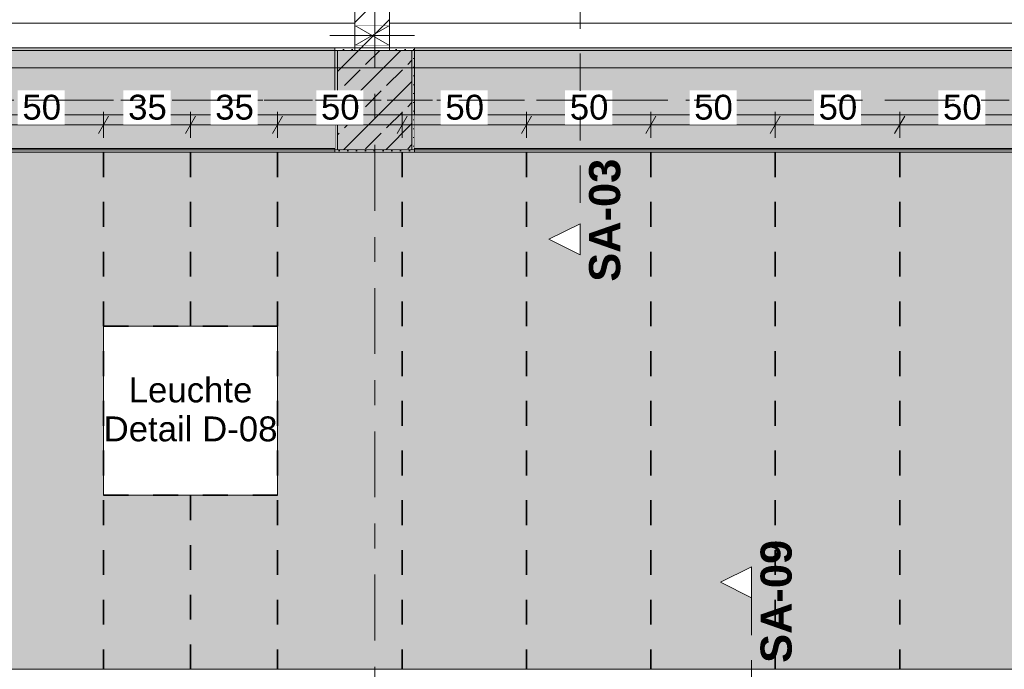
# Model space of a CAD drawing. Header units: metres. Extents: x -3.6 to 84.5, y -11 to 16.8.
# Tile 268 of 361: x 38.7 to 42.7, y 6 to 8.6. Entities that reach past the tile are written whole.
import ezdxf

# ---------------------------------------------------------------- set-up
doc = ezdxf.new("R2010")
doc.units = ezdxf.units.M
doc.header["$MEASUREMENT"] = 0
for name, pattern in [('Achse', [0.2, 0.1, -0.05, 0, -0.05]), ('Punktlinie weit', [0.06, 0.01, -0.05]), ('Schnittlinie', [0.3, 0.15, -0.075, 0, -0.075]), ('Strichlinie doppelt', [0.546806, 0.264583, -0.105833, 0.070556, -0.105833]), ('Wipeout_Contour', [1, 0, -1])]:
    doc.linetypes.add(name, pattern=pattern)
for name, color, linetype in [('154 - Bemaßung_ Beschriftung.Ausbau - Deckenspiegel', 7, 'Continuous'), ('203 - Marker.Schnitt - Ausbaudetail SA', 7, 'Continuous'), ('451 - Universal.Achsen Raster', 7, 'Continuous'), ('605 - Struktur.Wand Innen', 7, 'Continuous'), ('607 - Struktur.Stütze', 7, 'Continuous'), ('608 - Struktur.Träger', 7, 'Continuous'), ('Abbruch_605 - Struktur.Wand Innen', 7, 'Continuous'), ('Neubau_154 - Bemaßung_ Beschriftung.Ausbau - Deckenspiegel', 7, 'Continuous'), ('Neubau_605 - Struktur.Wand Innen', 7, 'Continuous'), ('Neubau_651 - Abdeckung.Decke abgehängt_ bekleidet', 7, 'Continuous'), ('Neubau_653 - Abdeckung.TB Verkofferung', 7, 'Continuous'), ('Neubau_804 - HKLSE.Elektrik', 7, 'Continuous')]:
    doc.layers.add(name, color=color, linetype=linetype)
doc.styles.add('ERSTELLTER_STIL_1', font='txt')
doc.styles.add('ERSTELLTER_STIL_2', font='txt')
doc.linetypes.add('Abbruch 1', pattern='A,0,[1,2022.0244.A_L5A-PL04.05_iB_Deckenspiegel 3.OG1.Shx,S=0.001984,R=0,X=0,Y=0],-0.25,0', length=0.25)
doc.dimstyles.new('ERSTELLTER_STIL__3', dxfattribs={"dimtxt": 0.1, "dimasz": 0.0532, "dimexe": 0.18, "dimexo": 0.0625, "dimgap": 0, "dimtad": 1, "dimtih": 1, "dimtoh": 1, "dimzin": 0, "dimdsep": 46, "dimtxsty": 'ERSTELLTER_STIL_2', "dimblk": 'ARROWHEAD_2', "dimblk1": 'ARROWHEAD_2', "dimblk2": 'ARROWHEAD_2', "dimcen": 0.09, "dimse1": 1, "dimse2": 1, "dimclrd": 7, "dimclre": 7, "dimclrt": 7, "dimazin": 0, "dimtfac": 1, "dimtdec": 4, "dimtmove": 0, "dimatfit": 3, "dimfxl": 1, "dimtolj": 1, "dimtzin": 0, "dimarcsym": 0})
doc.dimstyles.new('ERSTELLTER_STIL__5', dxfattribs={"dimtxt": 0.18, "dimasz": 0.02736, "dimexe": 0.18, "dimexo": 0.0625, "dimgap": 0, "dimtad": 0, "dimtih": 1, "dimtoh": 1, "dimdec": 4, "dimzin": 0, "dimdsep": 46, "dimcen": 0.09, "dimadec": 0, "dimazin": 0, "dimtfac": 1, "dimtdec": 4, "dimtmove": 0, "dimatfit": 3, "dimldrblk": 'ARROWHEAD_11', "dimfxl": 1, "dimtolj": 1, "dimtzin": 0, "dimarcsym": 0})
pattern_1 = [(45, (0, 0), (-0.08485281, 0.08485281), []), (45, (-0.04243, 0.04243), (-0.08485281, 0.08485281), [0.09, -0.03])]
pattern_2 = [(45, (0, 0), (-0.01767767, 0.01767767), [0, -0.025])]
pattern_3 = [(45, (0, 0), (-0.0636396, 0.0636396), [])]

# ---------------------------------------------------------------- blocks, each defined once
blk = doc.blocks.new('*D252')
at = {"layer": '154 - Bemaßung_ Beschriftung.Ausbau - Deckenspiegel', "color": 7, "linetype": 'Continuous', "lineweight": 5}
for p, q in [((38.5602, 8.235), (38.5198, 8.165)), ((38.54, 8.1475), (38.54, 8.2525)), ((39.0602, 8.235), (39.0198, 8.165)), ((39.04, 8.1475), (39.04, 8.2525)), ((38.54, 8.2), (39.04, 8.2))]:
    blk.add_line(p, q, dxfattribs=at)
at = {"color": 254, "linetype": 'Wipeout_Contour', "lineweight": 0, "ltscale": 158.658248}
blk.add_wipeout([(38.6954, 8.2012), (38.8846, 8.2012), (38.8846, 8.3387), (38.6954, 8.3387)], dxfattribs=at).dxf.layer = '154 - Bemaßung_ Beschriftung.Ausbau - Deckenspiegel'
at = {"layer": '154 - Bemaßung_ Beschriftung.Ausbau - Deckenspiegel', "color": 7, "lineweight": 5, "insert": (38.7141, 8.22), "char_height": 0.1, "attachment_point": 7, "style": 'ERSTELLTER_STIL_2'}
blk.add_mtext('\\A1;{\\pql;\\fArial|b0|i0|c0|p38;50}', dxfattribs=at)
blk = doc.blocks.new('ARROWHEAD_2')
at = {"color": 0, "linetype": 'Continuous', "lineweight": 0}
for p, q in [((0, 0), (-1, 0)), ((-0.378, -0.655), (0.378, 0.655))]:
    blk.add_line(p, q, dxfattribs=at)
blk = doc.blocks.new('*D253')
at = {"layer": '154 - Bemaßung_ Beschriftung.Ausbau - Deckenspiegel', "color": 7, "linetype": 'Continuous', "lineweight": 5}
for p, q in [((39.0602, 8.235), (39.0198, 8.165)), ((39.04, 8.1475), (39.04, 8.2525)), ((39.4102, 8.235), (39.3698, 8.165)), ((39.39, 8.1475), (39.39, 8.2525)), ((39.04, 8.2), (39.39, 8.2))]:
    blk.add_line(p, q, dxfattribs=at)
at = {"color": 254, "linetype": 'Wipeout_Contour', "lineweight": 0, "ltscale": 160.321174}
blk.add_wipeout([(39.1204, 8.2012), (39.3096, 8.2012), (39.3096, 8.3387), (39.1204, 8.3387)], dxfattribs=at).dxf.layer = '154 - Bemaßung_ Beschriftung.Ausbau - Deckenspiegel'
at = {"layer": '154 - Bemaßung_ Beschriftung.Ausbau - Deckenspiegel', "color": 7, "lineweight": 5, "insert": (39.1391, 8.22), "char_height": 0.1, "attachment_point": 7, "style": 'ERSTELLTER_STIL_2'}
blk.add_mtext('\\A1;{\\pql;\\fArial|b0|i0|c0|p38;35}', dxfattribs=at)
blk = doc.blocks.new('*D254')
at = {"layer": '154 - Bemaßung_ Beschriftung.Ausbau - Deckenspiegel', "color": 7, "linetype": 'Continuous', "lineweight": 5}
for p, q in [((39.4102, 8.235), (39.3698, 8.165)), ((39.39, 8.1475), (39.39, 8.2525)), ((39.7602, 8.235), (39.7198, 8.165)), ((39.74, 8.1475), (39.74, 8.2525)), ((39.39, 8.2), (39.74, 8.2))]:
    blk.add_line(p, q, dxfattribs=at)
at = {"color": 254, "linetype": 'Wipeout_Contour', "lineweight": 0, "ltscale": 161.691221}
blk.add_wipeout([(39.4704, 8.2012), (39.6596, 8.2012), (39.6596, 8.3387), (39.4704, 8.3387)], dxfattribs=at).dxf.layer = '154 - Bemaßung_ Beschriftung.Ausbau - Deckenspiegel'
at = {"layer": '154 - Bemaßung_ Beschriftung.Ausbau - Deckenspiegel', "color": 7, "lineweight": 5, "insert": (39.4891, 8.22), "char_height": 0.1, "attachment_point": 7, "style": 'ERSTELLTER_STIL_2'}
blk.add_mtext('\\A1;{\\pql;\\fArial|b0|i0|c0|p38;35}', dxfattribs=at)
blk = doc.blocks.new('*D255')
at = {"layer": '154 - Bemaßung_ Beschriftung.Ausbau - Deckenspiegel', "color": 7, "linetype": 'Continuous', "lineweight": 5}
for p, q in [((39.7602, 8.235), (39.7198, 8.165)), ((39.74, 8.1475), (39.74, 8.2525)), ((40.2602, 8.235), (40.2198, 8.165)), ((40.24, 8.1475), (40.24, 8.2525)), ((39.74, 8.2), (40.24, 8.2))]:
    blk.add_line(p, q, dxfattribs=at)
at = {"color": 254, "linetype": 'Wipeout_Contour', "lineweight": 0, "ltscale": 163.355532}
blk.add_wipeout([(39.8954, 8.2012), (40.0846, 8.2012), (40.0846, 8.3387), (39.8954, 8.3387)], dxfattribs=at).dxf.layer = '154 - Bemaßung_ Beschriftung.Ausbau - Deckenspiegel'
at = {"layer": '154 - Bemaßung_ Beschriftung.Ausbau - Deckenspiegel', "color": 7, "lineweight": 5, "insert": (39.9141, 8.22), "char_height": 0.1, "attachment_point": 7, "style": 'ERSTELLTER_STIL_2'}
blk.add_mtext('\\A1;{\\pql;\\fArial|b0|i0|c0|p38;50}', dxfattribs=at)
blk = doc.blocks.new('*D256')
at = {"layer": '154 - Bemaßung_ Beschriftung.Ausbau - Deckenspiegel', "color": 7, "linetype": 'Continuous', "lineweight": 5}
for p, q in [((40.2602, 8.235), (40.2198, 8.165)), ((40.24, 8.1475), (40.24, 8.2525)), ((40.7602, 8.235), (40.7198, 8.165)), ((40.74, 8.1475), (40.74, 8.2525)), ((40.24, 8.2), (40.74, 8.2))]:
    blk.add_line(p, q, dxfattribs=at)
at = {"color": 254, "linetype": 'Wipeout_Contour', "lineweight": 0, "ltscale": 165.314474}
blk.add_wipeout([(40.3954, 8.2012), (40.5846, 8.2012), (40.5846, 8.3387), (40.3954, 8.3387)], dxfattribs=at).dxf.layer = '154 - Bemaßung_ Beschriftung.Ausbau - Deckenspiegel'
at = {"layer": '154 - Bemaßung_ Beschriftung.Ausbau - Deckenspiegel', "color": 7, "lineweight": 5, "insert": (40.4141, 8.22), "char_height": 0.1, "attachment_point": 7, "style": 'ERSTELLTER_STIL_2'}
blk.add_mtext('\\A1;{\\pql;\\fArial|b0|i0|c0|p38;50}', dxfattribs=at)
blk = doc.blocks.new('*D257')
at = {"layer": '154 - Bemaßung_ Beschriftung.Ausbau - Deckenspiegel', "color": 7, "linetype": 'Continuous', "lineweight": 5}
for p, q in [((40.7602, 8.235), (40.7198, 8.165)), ((40.74, 8.1475), (40.74, 8.2525)), ((41.2602, 8.235), (41.2198, 8.165)), ((41.24, 8.1475), (41.24, 8.2525)), ((40.74, 8.2), (41.24, 8.2))]:
    blk.add_line(p, q, dxfattribs=at)
at = {"color": 254, "linetype": 'Wipeout_Contour', "lineweight": 0, "ltscale": 167.274388}
blk.add_wipeout([(40.8954, 8.2012), (41.0846, 8.2012), (41.0846, 8.3387), (40.8954, 8.3387)], dxfattribs=at).dxf.layer = '154 - Bemaßung_ Beschriftung.Ausbau - Deckenspiegel'
at = {"layer": '154 - Bemaßung_ Beschriftung.Ausbau - Deckenspiegel', "color": 7, "lineweight": 5, "insert": (40.9141, 8.22), "char_height": 0.1, "attachment_point": 7, "style": 'ERSTELLTER_STIL_2'}
blk.add_mtext('\\A1;{\\pql;\\fArial|b0|i0|c0|p38;50}', dxfattribs=at)
blk = doc.blocks.new('*D258')
at = {"layer": '154 - Bemaßung_ Beschriftung.Ausbau - Deckenspiegel', "color": 7, "linetype": 'Continuous', "lineweight": 5}
for p, q in [((41.2602, 8.235), (41.2198, 8.165)), ((41.24, 8.1475), (41.24, 8.2525))]:
    blk.add_line(p, q, dxfattribs=at)
blk = doc.blocks.new('*D259')
at = {"layer": '154 - Bemaßung_ Beschriftung.Ausbau - Deckenspiegel', "color": 7, "linetype": 'Continuous', "lineweight": 5}
for p, q in [((41.2602, 8.235), (41.2198, 8.165)), ((41.24, 8.1475), (41.24, 8.2525)), ((41.7602, 8.235), (41.7198, 8.165)), ((41.74, 8.1475), (41.74, 8.2525)), ((41.24, 8.2), (41.74, 8.2))]:
    blk.add_line(p, q, dxfattribs=at)
at = {"color": 254, "linetype": 'Wipeout_Contour', "lineweight": 0, "ltscale": 169.235239}
blk.add_wipeout([(41.3954, 8.2012), (41.5846, 8.2012), (41.5846, 8.3387), (41.3954, 8.3387)], dxfattribs=at).dxf.layer = '154 - Bemaßung_ Beschriftung.Ausbau - Deckenspiegel'
at = {"layer": '154 - Bemaßung_ Beschriftung.Ausbau - Deckenspiegel', "color": 7, "lineweight": 5, "insert": (41.4141, 8.22), "char_height": 0.1, "attachment_point": 7, "style": 'ERSTELLTER_STIL_2'}
blk.add_mtext('\\A1;{\\pql;\\fArial|b0|i0|c0|p38;50}', dxfattribs=at)
blk = doc.blocks.new('*D260')
at = {"layer": '154 - Bemaßung_ Beschriftung.Ausbau - Deckenspiegel', "color": 7, "linetype": 'Continuous', "lineweight": 5}
for p, q in [((41.7602, 8.235), (41.7198, 8.165)), ((41.74, 8.1475), (41.74, 8.2525)), ((42.2602, 8.235), (42.2198, 8.165)), ((42.24, 8.1475), (42.24, 8.2525)), ((41.74, 8.2), (42.24, 8.2))]:
    blk.add_line(p, q, dxfattribs=at)
at = {"color": 254, "linetype": 'Wipeout_Contour', "lineweight": 0, "ltscale": 171.196996}
blk.add_wipeout([(41.8954, 8.2012), (42.0846, 8.2012), (42.0846, 8.3387), (41.8954, 8.3387)], dxfattribs=at).dxf.layer = '154 - Bemaßung_ Beschriftung.Ausbau - Deckenspiegel'
at = {"layer": '154 - Bemaßung_ Beschriftung.Ausbau - Deckenspiegel', "color": 7, "lineweight": 5, "insert": (41.9141, 8.22), "char_height": 0.1, "attachment_point": 7, "style": 'ERSTELLTER_STIL_2'}
blk.add_mtext('\\A1;{\\pql;\\fArial|b0|i0|c0|p38;50}', dxfattribs=at)
blk = doc.blocks.new('*D261')
at = {"layer": '154 - Bemaßung_ Beschriftung.Ausbau - Deckenspiegel', "color": 7, "linetype": 'Continuous', "lineweight": 5}
for p, q in [((42.2602, 8.235), (42.2198, 8.165)), ((42.24, 8.1475), (42.24, 8.2525)), ((42.7602, 8.235), (42.7198, 8.165)), ((42.74, 8.1475), (42.74, 8.2525)), ((42.24, 8.2), (42.74, 8.2))]:
    blk.add_line(p, q, dxfattribs=at)
at = {"color": 254, "linetype": 'Wipeout_Contour', "lineweight": 0, "ltscale": 173.159628}
blk.add_wipeout([(42.3954, 8.2012), (42.5846, 8.2012), (42.5846, 8.3387), (42.3954, 8.3387)], dxfattribs=at).dxf.layer = '154 - Bemaßung_ Beschriftung.Ausbau - Deckenspiegel'
at = {"layer": '154 - Bemaßung_ Beschriftung.Ausbau - Deckenspiegel', "color": 7, "lineweight": 5, "insert": (42.4141, 8.22), "char_height": 0.1, "attachment_point": 7, "style": 'ERSTELLTER_STIL_2'}
blk.add_mtext('\\A1;{\\pql;\\fArial|b0|i0|c0|p38;50}', dxfattribs=at)
blk = doc.blocks.new('*D362')
at = {"layer": '154 - Bemaßung_ Beschriftung.Ausbau - Deckenspiegel', "color": 7, "linetype": 'Continuous', "lineweight": 5}
for p, q in [((18.37, 8.3775), (18.37, 8.4825)), ((43.81, 8.3775), (43.81, 8.4825)), ((18.3358, 8.43), (18.37, 8.43)), ((18.3902, 8.465), (18.3498, 8.395)), ((18.37, 8.43), (43.81, 8.43)), ((43.7898, 8.395), (43.8302, 8.465)), ((43.81, 8.43), (43.8442, 8.43))]:
    blk.add_line(p, q, dxfattribs=at)
at = {"color": 254, "linetype": 'Wipeout_Contour', "lineweight": 0, "ltscale": 128.935821}
blk.add_wipeout([(30.9003, 8.4312), (31.2797, 8.4312), (31.2797, 8.5687), (30.9003, 8.5687)], dxfattribs=at).dxf.layer = '154 - Bemaßung_ Beschriftung.Ausbau - Deckenspiegel'
at = {"layer": '154 - Bemaßung_ Beschriftung.Ausbau - Deckenspiegel', "color": 7, "lineweight": 5, "insert": (30.919, 8.45), "char_height": 0.1, "attachment_point": 7, "style": 'ERSTELLTER_STIL_2'}
blk.add_mtext('\\A1;{\\pql;\\fArial|b0|i0|c0|p38;25,44}', dxfattribs=at)
blk = doc.blocks.new('ARROWHEAD_11')
at = {"color": 0, "linetype": 'Continuous', "lineweight": 0}
blk.add_line((0, 0), (-1, 0), dxfattribs=at)
at = {"color": 0, "linetype": 'Continuous', "lineweight": 0, "const_width": 0.25, "flags": 128}
blk.add_lwpolyline([(-0.125, 0, 1), (0.125, 0, 1)], format="xyb", close=True, dxfattribs=at)

msp = doc.modelspace()

# ---------------------------------------------------------------- hatches: boundary and pattern name
at = {"layer": '607 - Struktur.Stütze', "linetype": 'Continuous', "lineweight": 0, "true_color": 0x000000}
h = msp.add_hatch(dxfattribs=at)
h.set_pattern_fill('Gips_0001', color=18, style=0, pattern_type=2)
h.set_pattern_definition(pattern_2)
h.paths.add_polyline_path([(39.97, 8.09), (40.29, 8.09), (40.29, 8.51), (40.19, 8.51), (40.19, 8.5), (40.28, 8.5), (40.28, 8.1), (39.98, 8.1), (39.98, 8.5), (40.05, 8.5), (40.05, 8.51), (39.97, 8.51)])
h = msp.add_hatch(dxfattribs=at)
h.set_pattern_fill('Beton__Stahlbeton_0001', color=18, style=0, pattern_type=2)
h.set_pattern_definition(pattern_1)
h.paths.add_polyline_path([(39.98, 8.1), (40.28, 8.1), (40.28, 8.5), (39.98, 8.5)])
at = {"layer": '608 - Struktur.Träger', "linetype": 'Continuous', "lineweight": 0, "true_color": 0x000000}
h = msp.add_hatch(dxfattribs=at)
h.set_pattern_fill('Gips_0001', color=18, style=0, pattern_type=2)
h.set_pattern_definition(pattern_2)
h.paths.add_polyline_path([(36.61, 8.51), (36.61, 8.5), (39.97, 8.5), (39.97, 8.51)])
h = msp.add_hatch(dxfattribs=at)
h.set_pattern_fill('Gips_0001', color=18, style=0, pattern_type=2)
h.set_pattern_definition(pattern_2)
h.paths.add_polyline_path([(40.29, 8.5), (43.67, 8.5), (43.67, 8.51), (40.29, 8.51)])
at = {"layer": 'Abbruch_605 - Struktur.Wand Innen', "linetype": 'Continuous', "lineweight": 0, "true_color": 0x000000}
h = msp.add_hatch(dxfattribs=at)
h.set_pattern_fill('MW_Ziegel_0001', color=18, style=0, pattern_type=2)
h.set_pattern_definition(pattern_3)
h.paths.add_polyline_path([(40.05, 8.6), (40.12, 8.56), (40.19, 8.6)])
h = msp.add_hatch(dxfattribs=at)
h.set_pattern_fill('MW_Ziegel_0001', color=18, style=0, pattern_type=2)
h.set_pattern_definition(pattern_3)
h.paths.add_polyline_path([(40.05, 8.52), (40.19, 8.52), (40.12, 8.56)])
at = {"layer": 'Neubau_651 - Abdeckung.Decke abgehängt_ bekleidet', "linetype": 'Continuous', "lineweight": 13, "true_color": 0xffbfbf}
h = msp.add_hatch(dxfattribs=at)
h.set_pattern_fill('sechseckig_0001', color=254, style=0, pattern_type=2)
h.set_pattern_definition([(90, (0, 0), (-0.12990375, 0), [0.075, -0.15]), (90, (-0.06495, 0.1125), (-0.12990375, 0), [0.075, -0.15]), (150, (5e-18, 0.075), (0.06495188, 0.11249995), [0.075, -0.15]), (150, (-0.1299, 0.075), (0.06495188, 0.11249995), [0.075, -0.15]), (210, (0, 0), (-0.06495187, 0.11249995), [0.075, -0.15]), (210, (-0.1299, 8e-18), (-0.06495187, 0.11249995), [0.075, -0.15])])
h.paths.add_polyline_path([(18.37, 6.01), (43.81, 6.01), (43.81, 8.09), (18.37, 8.09)])
h.paths.add_polyline_path([(33.34, 7.39), (34.04, 7.39), (34.04, 6.71), (33.34, 6.71)], flags=0)
h.paths.add_polyline_path([(21.94, 7.39), (22.64, 7.39), (22.64, 6.71), (21.94, 6.71)], flags=0)
h.paths.add_polyline_path([(27.64, 7.39), (28.34, 7.39), (28.34, 6.71), (27.64, 6.71)], flags=0)
h.paths.add_polyline_path([(39.04, 7.39), (39.74, 7.39), (39.74, 6.71), (39.04, 6.71)], flags=0)

# ---------------------------------------------------------------- linework, layer by layer
at = {"layer": '203 - Marker.Schnitt - Ausbaudetail SA', "color": 7, "linetype": 'Schnittlinie', "lineweight": 13}
msp.add_line((41.6443, 6.2975), (41.6443, 4.763), dxfattribs=at)
at = {"layer": '607 - Struktur.Stütze', "color": 7, "linetype": 'Continuous', "lineweight": 5, "flags": 128}
msp.add_lwpolyline([(40.05, 8.51), (39.97, 8.51), (39.97, 8.09), (40.29, 8.09), (40.29, 8.51), (40.19, 8.51)], dxfattribs=at)
at = {"layer": '607 - Struktur.Stütze', "color": 7, "linetype": 'Continuous', "lineweight": 13, "flags": 128}
msp.add_lwpolyline([(39.98, 8.1), (40.28, 8.1), (40.28, 8.5), (39.98, 8.5)], close=True, dxfattribs=at)
at = {"layer": '608 - Struktur.Träger', "color": 7, "linetype": 'Continuous', "lineweight": 5}
for p, q in [((39.97, 8.51), (36.61, 8.51)), ((39.97, 8.51), (39.97, 8.5)), ((40.29, 8.51), (40.29, 8.5)), ((43.67, 8.51), (40.29, 8.51))]:
    msp.add_line(p, q, dxfattribs=at)
at = {"layer": '608 - Struktur.Träger', "color": 7, "linetype": 'Continuous', "lineweight": 13}
for p, q in [((39.97, 8.5), (36.61, 8.5)), ((43.67, 8.5), (40.29, 8.5)), ((0.38, 6.01), (61.88, 6.01))]:
    msp.add_line(p, q, dxfattribs=at)
at = {"layer": '608 - Struktur.Träger', "color": 7, "linetype": 'Achse', "lineweight": 9}
msp.add_line((0.38, 8.3), (61.88, 8.3), dxfattribs=at)
at = {"layer": 'Abbruch_605 - Struktur.Wand Innen', "color": 7, "linetype": 'Abbruch 1', "lineweight": 18}
for p, q in [((40.19, 8.6), (40.05, 8.6)), ((40.05, 8.52), (40.19, 8.52))]:
    msp.add_line(p, q, dxfattribs=at)
at = {"layer": 'Abbruch_605 - Struktur.Wand Innen', "color": 160, "linetype": 'Abbruch 1', "lineweight": 5, "true_color": 0x3232ff}
msp.add_line((39.95, 8.56), (40.29, 8.56), dxfattribs=at)
msp.add_line((39.95, 8.56), (40.29, 8.56), dxfattribs=at)
at = {"layer": 'Abbruch_605 - Struktur.Wand Innen', "color": 7, "linetype": 'Abbruch 1', "lineweight": 18, "flags": 128}
for points in [[(40.05, 8.6), (40.05, 8.52)], [(40.19, 8.52), (40.19, 8.6)]]:
    msp.add_lwpolyline(points, dxfattribs=at)
at = {"layer": 'Neubau_605 - Struktur.Wand Innen', "color": 1, "linetype": 'Continuous', "lineweight": 9}
for p, q in [((40.05, 8.52), (40.19, 8.6)), ((40.05, 8.6), (40.19, 8.52))]:
    msp.add_line(p, q, dxfattribs=at)
at = {"layer": 'Neubau_651 - Abdeckung.Decke abgehängt_ bekleidet', "color": 1, "linetype": 'Achse', "lineweight": 35}
for p, q in [((40.24, 8.09), (40.24, 6.01)), ((39.04, 7.39), (39.74, 7.39)), ((39.04, 6.71), (39.74, 6.71)), ((39.39, 6.71), (39.39, 6.01))]:
    msp.add_line(p, q, dxfattribs=at)
at = {"layer": 'Neubau_651 - Abdeckung.Decke abgehängt_ bekleidet', "color": 1, "linetype": 'Punktlinie weit', "lineweight": 13, "flags": 128}
for points in [[(18.37, 6.01), (43.81, 6.01), (43.81, 8.09), (18.37, 8.09)], [(39.04, 7.39), (39.74, 7.39), (39.74, 6.71), (39.04, 6.71)]]:
    msp.add_lwpolyline(points, close=True, dxfattribs=at)
at = {"layer": 'Neubau_653 - Abdeckung.TB Verkofferung', "color": 1, "linetype": 'Continuous', "lineweight": 5}
for p, q in [((40.05, 8.61), (36.61, 8.61)), ((43.67, 8.61), (40.19, 8.61)), ((40.05, 8.51), (36.61, 8.51)), ((43.67, 8.51), (40.19, 8.51))]:
    msp.add_line(p, q, dxfattribs=at)
at = {"layer": 'Neubau_653 - Abdeckung.TB Verkofferung', "color": 1, "linetype": 'Continuous', "lineweight": 9}
msp.add_line((43.67, 8.24), (33, 8.24), dxfattribs=at)
at = {"layer": 'Neubau_653 - Abdeckung.TB Verkofferung', "color": 1, "linetype": 'Continuous', "lineweight": 5, "flags": 128}
for points in [[(40.05, 8.6495), (40.05, 8.637), (40.05, 8.61), (40.05, 8.51)], [(40.19, 8.6495), (40.19, 8.637), (40.19, 8.61), (40.19, 8.51)]]:
    msp.add_lwpolyline(points, dxfattribs=at)
at = {"layer": 'Neubau_804 - HKLSE.Elektrik', "color": 1, "linetype": 'Continuous', "lineweight": 13, "flags": 128}
msp.add_lwpolyline([(39.04, 6.71), (39.74, 6.71), (39.74, 7.39), (39.04, 7.39)], close=True, dxfattribs=at)

# ---------------------------------------------------------------- texts
at = {"layer": '154 - Bemaßung_ Beschriftung.Ausbau - Deckenspiegel', "color": 7, "linetype": 'Continuous', "lineweight": 9, "insert": (39.39, 7.0549), "char_height": 0.1, "attachment_point": 5, "line_spacing_factor": 0.940294, "style": 'ERSTELLTER_STIL_2'}
msp.add_mtext('\\A1;{\\pqc;\\fArial|b0|i0|c0|p38;Leuchte\\P\\pqc;\\fArial|b0|i0|c0|p38;Detail\\fArial|b0|i0|c0|p38; \\fArial|b0|i0|c0|p38;D-08}', dxfattribs=at)
at = {"layer": '203 - Marker.Schnitt - Ausbaudetail SA', "color": 7, "lineweight": 13, "insert": (41.8076, 6.0359), "char_height": 0.125, "attachment_point": 7, "rotation": 90, "style": 'ERSTELLTER_STIL_1'}
msp.add_mtext('\\A1;{\\pql;\\pt0;\\fArial|b1|i0|c0|p38;SA-09}', dxfattribs=at)

# ---------------------------------------------------------------- leaders
at = {"layer": 'Neubau_154 - Bemaßung_ Beschriftung.Ausbau - Deckenspiegel', "color": 1, "linetype": 'Continuous', "lineweight": 13, "annotation_type": 0, "has_hookline": 1, "hookline_direction": 1, "text_width": 1.3167}
msp.add_leader([(43.71, 6.0899), (43.6178, 5.6426), (43.5457, 5.6426)], dimstyle='ERSTELLTER_STIL__5', dxfattribs=at)

# ---------------------------------------------------------------- next in the draw order: wipeouts: each hides what was drawn before it
at = {"color": 254, "linetype": 'Wipeout_Contour', "lineweight": 0, "ltscale": 125.768664}
msp.add_wipeout([(41.6443, 6.4225), (41.5193, 6.36), (41.6443, 6.2975)], dxfattribs=at).dxf.layer = '203 - Marker.Schnitt - Ausbaudetail SA'
at = {"color": 254, "linetype": 'Wipeout_Contour', "lineweight": 0, "ltscale": 166.394628}
msp.add_wipeout([(40.19, 13), (40.05, 13), (40.05, 8.6), (40.19, 8.6)], dxfattribs=at).dxf.layer = '605 - Struktur.Wand Innen'
at = {"color": 254, "linetype": 'Wipeout_Contour', "lineweight": 0, "ltscale": 164.061758}
msp.add_wipeout([(40.05, 8.5), (40.19, 8.5), (40.19, 8.52), (40.05, 8.52)], dxfattribs=at).dxf.layer = '605 - Struktur.Wand Innen'
at = {"color": 254, "linetype": 'Wipeout_Contour', "lineweight": 0, "ltscale": 156.610808}
msp.add_wipeout([(36.61, 8.105), (39.97, 8.105), (39.97, 8.24), (36.61, 8.24)], dxfattribs=at).dxf.layer = '605 - Struktur.Wand Innen'
at = {"color": 254, "linetype": 'Wipeout_Contour', "lineweight": 0, "ltscale": 171.073869}
msp.add_wipeout([(40.29, 8.105), (43.67, 8.105), (43.67, 8.2405), (40.29, 8.2405)], dxfattribs=at).dxf.layer = '605 - Struktur.Wand Innen'

# ---------------------------------------------------------------- next in the draw order: hatches: boundary and pattern name
at = {"layer": '605 - Struktur.Wand Innen', "linetype": 'Continuous', "lineweight": 0, "true_color": 0x000000}
h = msp.add_hatch(dxfattribs=at)
h.set_pattern_fill('MW_Ziegel_0001', color=18, style=0, pattern_type=2)
h.set_pattern_definition(pattern_3)
h.paths.add_polyline_path([(40.19, 13), (40.05, 13), (40.05, 8.6), (40.19, 8.6)])
h = msp.add_hatch(dxfattribs=at)
h.set_pattern_fill('MW_Ziegel_0001', color=18, style=0, pattern_type=2)
h.set_pattern_definition(pattern_3)
h.paths.add_polyline_path([(40.05, 8.5), (40.19, 8.5), (40.19, 8.52), (40.05, 8.52)])
at = {"layer": '608 - Struktur.Träger', "linetype": 'Continuous', "lineweight": 0, "true_color": 0x000000}
h = msp.add_hatch(dxfattribs=at)
h.set_pattern_fill('Beton__Stahlbeton_0001', color=18, style=0, pattern_type=2)
h.set_pattern_definition(pattern_1)
h.paths.add_polyline_path([(0.69, 8.5), (0.38, 8.5), (0.38, 8.1), (0.69, 8.1), (7.57, 8.1), (7.89, 8.1), (11.17, 8.1), (11.49, 8.1), (14.77, 8.1), (15.09, 8.1), (18.37, 8.1), (18.69, 8.1), (22.05, 8.1), (22.2, 8.1), (25.57, 8.1), (25.89, 8.1), (29.25, 8.1), (29.4, 8.1), (32.77, 8.1), (33.09, 8.1), (39.97, 8.1), (40.29, 8.1), (47.17, 8.1), (47.49, 8.1), (50.77, 8.1), (51.09, 8.1), (54.37, 8.1), (54.69, 8.1), (61.57, 8.1), (61.88, 8.1), (61.88, 8.5), (61.57, 8.5), (58.195, 8.5), (58.055, 8.5), (54.69, 8.5), (54.37, 8.5), (51.09, 8.5), (50.77, 8.5), (47.49, 8.5), (47.17, 8.5), (43.81, 8.5), (43.67, 8.5), (40.29, 8.5), (39.97, 8.5), (36.61, 8.5), (36.46, 8.5), (33.09, 8.5), (32.77, 8.5), (29.4, 8.5), (29.25, 8.5), (25.89, 8.5), (25.57, 8.5), (22.2, 8.5), (22.05, 8.5), (18.69, 8.5), (18.37, 8.5), (15.09, 8.5), (14.77, 8.5), (11.49, 8.5), (11.17, 8.5), (7.89, 8.5), (7.57, 8.5), (4.21, 8.5), (4.05, 8.5)])
h = msp.add_hatch(dxfattribs=at)
h.set_pattern_fill('Gips_0001', color=18, style=0, pattern_type=2)
h.set_pattern_definition(pattern_2)
h.paths.add_polyline_path([(39.97, 8.1), (33.09, 8.1), (33.09, 8.09), (39.97, 8.09)])
h = msp.add_hatch(dxfattribs=at)
h.set_pattern_fill('Gips_0001', color=18, style=0, pattern_type=2)
h.set_pattern_definition(pattern_2)
h.paths.add_polyline_path([(40.29, 8.1), (40.29, 8.09), (47.17, 8.09), (47.17, 8.1)])

# ---------------------------------------------------------------- next in the draw order: linework, layer by layer
at = {"layer": '203 - Marker.Schnitt - Ausbaudetail SA', "color": 7, "linetype": 'Continuous', "lineweight": 13, "flags": 128}
msp.add_lwpolyline([(41.6443, 6.4225), (41.6443, 6.2975), (41.5193, 6.36)], close=True, dxfattribs=at)
at = {"layer": '605 - Struktur.Wand Innen', "color": 7, "linetype": 'Continuous', "lineweight": 18, "flags": 128}
for points in [[(40.05, 13), (40.05, 8.6)], [(40.19, 8.6), (40.19, 13)], [(40.05, 8.52), (40.05, 8.5)], [(40.19, 8.5), (40.19, 8.52)]]:
    msp.add_lwpolyline(points, dxfattribs=at)
at = {"layer": '605 - Struktur.Wand Innen', "color": 7, "linetype": 'Continuous', "lineweight": 13, "flags": 128}
for points in [[(39.97, 8.24), (36.61, 8.24)], [(43.67, 8.2405), (40.29, 8.2405)], [(33.09, 8.105), (39.97, 8.105)], [(40.29, 8.105), (44.01, 8.105)]]:
    msp.add_lwpolyline(points, dxfattribs=at)
at = {"layer": '608 - Struktur.Träger', "color": 7, "linetype": 'Continuous', "lineweight": 13}
for p, q in [((0.38, 8.51), (61.88, 8.51)), ((40.29, 8.5), (39.97, 8.5)), ((0.38, 8.09), (61.88, 8.09))]:
    msp.add_line(p, q, dxfattribs=at)
at = {"layer": '608 - Struktur.Träger', "color": 7, "linetype": 'Continuous', "lineweight": 5}
for p, q in [((39.97, 8.09), (33.09, 8.09)), ((39.97, 8.1), (39.97, 8.09)), ((40.29, 8.1), (40.29, 8.09)), ((47.17, 8.09), (40.29, 8.09))]:
    msp.add_line(p, q, dxfattribs=at)
at = {"layer": '608 - Struktur.Träger', "color": 7, "linetype": 'Continuous', "lineweight": 13, "flags": 128}
msp.add_lwpolyline([(50.77, 8.1), (47.49, 8.1), (47.17, 8.1), (40.29, 8.1), (39.97, 8.1), (33.09, 8.1), (32.77, 8.1), (29.4, 8.1), (29.25, 8.1), (25.89, 8.1), (25.57, 8.1), (22.2, 8.1), (22.05, 8.1), (18.69, 8.1), (18.37, 8.1), (15.09, 8.1), (14.77, 8.1), (11.49, 8.1), (11.17, 8.1), (7.89, 8.1), (7.57, 8.1), (0.69, 8.1), (0.38, 8.1)], dxfattribs=at)
at = {"layer": 'Neubau_651 - Abdeckung.Decke abgehängt_ bekleidet', "color": 1, "linetype": 'Achse', "lineweight": 35}
for p, q in [((39.04, 8.09), (39.04, 6.01)), ((39.39, 8.09), (39.39, 7.39)), ((39.74, 8.09), (39.74, 6.01)), ((40.74, 8.09), (40.74, 6.01)), ((41.24, 8.09), (41.24, 6.01)), ((41.74, 8.09), (41.74, 6.01)), ((42.24, 8.09), (42.24, 6.01))]:
    msp.add_line(p, q, dxfattribs=at)

# ---------------------------------------------------------------- next in the draw order: dimensions: what is measured, and where the dimension line sits
at = {"layer": '154 - Bemaßung_ Beschriftung.Ausbau - Deckenspiegel', "color": 7, "linetype": 'Continuous', "lineweight": 5}
dim = msp.add_linear_dim(base=(39.04, 8.2), p1=(38.54, 8.09), p2=(39.04, 8.09), dimstyle='ERSTELLTER_STIL__3', dxfattribs=at)
dim.commit()
dim.dimension.update_dxf_attribs({"geometry": '*D252', "text_midpoint": (38.7903, 8.27), "dimtype": 160})

# ---------------------------------------------------------------- next in the draw order: dimensions: what is measured, and where the dimension line sits
dim = msp.add_linear_dim(base=(39.39, 8.2), p1=(39.04, 8.09), p2=(39.39, 8.09), dimstyle='ERSTELLTER_STIL__3', dxfattribs=at)
dim.commit()
dim.dimension.update_dxf_attribs({"geometry": '*D253', "text_midpoint": (39.2153, 8.27), "dimtype": 160})

# ---------------------------------------------------------------- next in the draw order: dimensions: what is measured, and where the dimension line sits
dim = msp.add_linear_dim(base=(39.74, 8.2), p1=(39.39, 8.09), p2=(39.74, 8.09), dimstyle='ERSTELLTER_STIL__3', dxfattribs=at)
dim.commit()
dim.dimension.update_dxf_attribs({"geometry": '*D254', "text_midpoint": (39.5653, 8.27), "dimtype": 160})

# ---------------------------------------------------------------- next in the draw order: dimensions: what is measured, and where the dimension line sits
dim = msp.add_linear_dim(base=(40.24, 8.2), p1=(39.74, 8.09), p2=(40.24, 8.09), dimstyle='ERSTELLTER_STIL__3', dxfattribs=at)
dim.commit()
dim.dimension.update_dxf_attribs({"geometry": '*D255', "text_midpoint": (39.9903, 8.27), "dimtype": 160})

# ---------------------------------------------------------------- next in the draw order: dimensions: what is measured, and where the dimension line sits
dim = msp.add_linear_dim(base=(40.74, 8.2), p1=(40.24, 8.09), p2=(40.74, 8.09), dimstyle='ERSTELLTER_STIL__3', dxfattribs=at)
dim.commit()
dim.dimension.update_dxf_attribs({"geometry": '*D256', "text_midpoint": (40.4903, 8.27), "dimtype": 160})

# ---------------------------------------------------------------- next in the draw order: dimensions: what is measured, and where the dimension line sits
dim = msp.add_linear_dim(base=(41.24, 8.2), p1=(40.74, 8.09), p2=(41.24, 8.09), dimstyle='ERSTELLTER_STIL__3', dxfattribs=at)
dim.commit()
dim.dimension.update_dxf_attribs({"geometry": '*D257', "text_midpoint": (40.9903, 8.27), "dimtype": 160})

# ---------------------------------------------------------------- next in the draw order: dimensions: what is measured, and where the dimension line sits
dim = msp.add_linear_dim(base=(41.2399889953, 8.1999822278), p1=(41.2399889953, 8.0899822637), p2=(41.2399889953, 8.0899822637), dimstyle='ERSTELLTER_STIL__3', dxfattribs=at)
dim.commit()
dim.dimension.update_dxf_attribs({"geometry": '*D258', "text_midpoint": (41.2368424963, 8.2699822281), "dimtype": 160})

# ---------------------------------------------------------------- next in the draw order: dimensions: what is measured, and where the dimension line sits
dim = msp.add_linear_dim(base=(41.74, 8.2), p1=(41.24, 8.09), p2=(41.74, 8.09), dimstyle='ERSTELLTER_STIL__3', dxfattribs=at)
dim.commit()
dim.dimension.update_dxf_attribs({"geometry": '*D259', "text_midpoint": (41.4903, 8.27), "dimtype": 160})

# ---------------------------------------------------------------- next in the draw order: dimensions: what is measured, and where the dimension line sits
dim = msp.add_linear_dim(base=(42.24, 8.2), p1=(41.74, 8.09), p2=(42.24, 8.09), dimstyle='ERSTELLTER_STIL__3', dxfattribs=at)
dim.commit()
dim.dimension.update_dxf_attribs({"geometry": '*D260', "text_midpoint": (41.9903, 8.27), "dimtype": 160})

# ---------------------------------------------------------------- next in the draw order: dimensions: what is measured, and where the dimension line sits
dim = msp.add_linear_dim(base=(42.74, 8.2), p1=(42.24, 8.09), p2=(42.74, 8.09), dimstyle='ERSTELLTER_STIL__3', dxfattribs=at)
dim.commit()
dim.dimension.update_dxf_attribs({"geometry": '*D261', "text_midpoint": (42.4903, 8.27), "dimtype": 160})

# ---------------------------------------------------------------- next in the draw order: dimensions: what is measured, and where the dimension line sits
dim = msp.add_linear_dim(base=(43.81, 8.43), p1=(18.37, 8.09), p2=(43.81, 7.965), dimstyle='ERSTELLTER_STIL__3', dxfattribs=at)
dim.commit()
dim.dimension.update_dxf_attribs({"geometry": '*D362', "text_midpoint": (31.087, 8.5), "dimtype": 160})

# ---------------------------------------------------------------- next in the draw order: linework, layer by layer
at = {"layer": '203 - Marker.Schnitt - Ausbaudetail SA', "color": 7, "linetype": 'Schnittlinie', "lineweight": 13}
msp.add_line((40.9554, 8.937), (40.9554, 7.8025), dxfattribs=at)
at = {"layer": '451 - Universal.Achsen Raster', "color": 160, "linetype": 'Strichlinie doppelt', "lineweight": 9, "true_color": 0x3232ff}
for p, q in [((40.13, -10.585), (40.13, 16.355)), ((64.935, 8.3), (-3.175, 8.3))]:
    msp.add_line(p, q, dxfattribs=at)

# ---------------------------------------------------------------- next in the draw order: texts
at = {"layer": '203 - Marker.Schnitt - Ausbaudetail SA', "color": 7, "lineweight": 13, "insert": (41.1187, 8.0641), "char_height": 0.125, "attachment_point": 9, "rotation": 90, "style": 'ERSTELLTER_STIL_1'}
msp.add_mtext('\\A1;{\\pqr;\\pt0;\\fArial|b1|i0|c0|p38;SA-03}', dxfattribs=at)

# ---------------------------------------------------------------- next in the draw order: wipeouts: each hides what was drawn before it
at = {"color": 254, "linetype": 'Wipeout_Contour', "lineweight": 0, "ltscale": 124.432114}
msp.add_wipeout([(40.9554, 7.6775), (40.9554, 7.8025), (40.8304, 7.74)], dxfattribs=at).dxf.layer = '203 - Marker.Schnitt - Ausbaudetail SA'

# ---------------------------------------------------------------- next in the draw order: linework, layer by layer
at = {"layer": '203 - Marker.Schnitt - Ausbaudetail SA', "color": 7, "linetype": 'Continuous', "lineweight": 13, "flags": 128}
msp.add_lwpolyline([(40.9554, 7.6775), (40.9554, 7.8025), (40.8304, 7.74)], close=True, dxfattribs=at)

doc.saveas('drawing.dxf')
